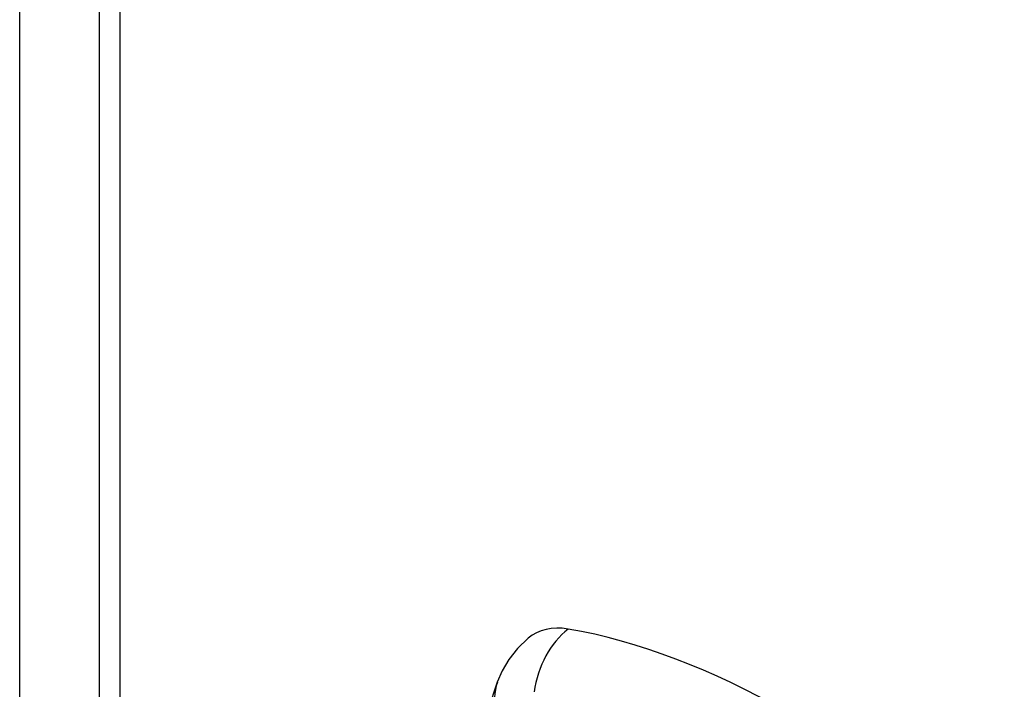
# Model space of a CAD drawing. Header units: inches. Extents: x 15 to 513, y 46 to 241.
# Tile 367 of 397: x 473.66 to 475.028, y 202.168 to 203.1. Entities that reach past the tile are written whole.
import ezdxf

# ---------------------------------------------------------------- set-up
doc = ezdxf.new("R2010")
doc.units = ezdxf.units.IN
doc.header["$MEASUREMENT"] = 0
doc.layers.add('Visible Edges(ANSI)', color=7, linetype='Continuous', lineweight=25)
doc.layers.add('Visible Tangent Edges(ANSI)', color=7, linetype='Continuous', lineweight=25)

msp = doc.modelspace()

# ---------------------------------------------------------------- linework, layer by layer
at = {"layer": 'Visible Edges(ANSI)'}
msp.add_line((473.7698, 215.1908), (473.7698, 189.2582), dxfattribs=at)
at = {"layer": 'Visible Edges(ANSI)', "flags": 128}
for points in [[(474.366, 202.2394), (474.3514, 202.2253), (474.3394, 202.2099), (474.3301, 202.1941), (474.3232, 202.1783)], [(474.3232, 202.1783), (474.3104, 202.1402), (474.2994, 202.101), (474.2901, 202.0607), (474.2825, 202.0194), (474.2767, 201.9772), (474.2725, 201.9342), (474.27, 201.8903), (474.2692, 201.8457), (474.27, 201.8005), (474.2725, 201.7546), (474.2765, 201.7082), (474.2821, 201.6614), (474.2892, 201.6141), (474.2979, 201.5664), (474.3081, 201.5185), (474.3198, 201.4704)]]:
    msp.add_lwpolyline(points, dxfattribs=at)
at = {"layer": 'Visible Edges(ANSI)'}
for centre, major_axis, start_param, end_param in [((474.4628, 202.0917), (-0.0884, 0.1535), 5.835982, 6.382176), ((474.7246, 201.075), (-0.6483, 1.1259), 5.16346, 5.835982)]:
    msp.add_ellipse(centre, major_axis=major_axis, ratio=0.578093, start_param=start_param, end_param=end_param, dxfattribs=at)
at = {"layer": 'Visible Tangent Edges(ANSI)'}
for p, q in [((473.6595, 189.3787), (473.6595, 215.3113)), ((473.7988, 215.1505), (473.7988, 189.2179))]:
    msp.add_line(p, q, dxfattribs=at)
for centre, major_axis, ratio, start_param, end_param in [((474.4603, 202.1529), (-0.02, -0.1164), 0.735728, 3.82822, 4.736579), ((474.4342, 202.1377), (-0.1109, 0.0406), 0.734358, 0, 0.495362)]:
    msp.add_ellipse(centre, major_axis=major_axis, ratio=ratio, start_param=start_param, end_param=end_param, dxfattribs=at)

doc.saveas('drawing.dxf')
